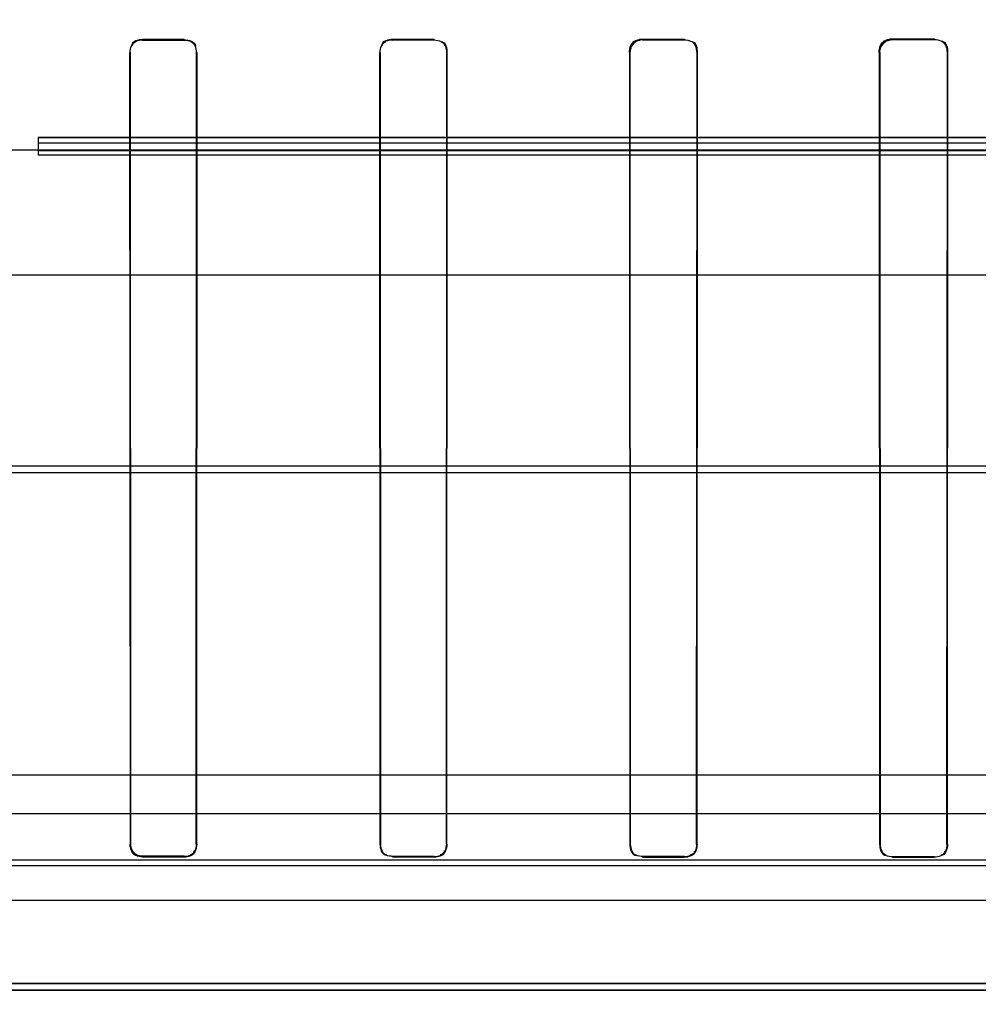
# Model space of a CAD drawing. Header units: millimetres. Extents: x 0 to 297, y 0 to 210.
# Tile 357 of 405: x 240.745 to 240.86, y 158.719 to 158.837. Entities that reach past the tile are written whole.
import ezdxf

# ---------------------------------------------------------------- set-up
doc = ezdxf.new("R2010")
doc.units = ezdxf.units.MM
doc.header["$LTSCALE"] = 16.335
doc.layers.get('0').update_dxf_attribs({"linetype": 'CONTINUOUS'})
for name, color, linetype in [('AXES_REF', 7, 'CONTINUOUS'), ('INTFCLR_1', 7, 'CONTINUOUS'), ('INTFCLR_144815', 7, 'CONTINUOUS'), ('INTFCLR_72935', 7, 'CONTINUOUS')]:
    doc.layers.add(name, color=color, linetype=linetype)

msp = doc.modelspace()

# ---------------------------------------------------------------- linework, layer by layer
at = {"color": 7, "linetype": 'Continuous'}
for radius in [4.8479140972, 4.8475, 4.8164570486]:
    msp.add_circle((241.5069109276, 154.9564782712), radius, dxfattribs=at)
msp.add_arc((241.5069109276, 154.9564782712), 4.8, 278.2771290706, 261.7228709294, dxfattribs=at)
at = {"layer": 'AXES_REF', "color": 7, "linetype": 'Continuous'}
msp.add_arc((241.5069109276, 154.9564782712), 4.91, 113.0826119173, 66.9173880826, dxfattribs=at)
at = {"layer": 'AXES_REF', "color": 9, "linetype": 'Continuous'}
msp.add_arc((241.5069109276, 154.9564782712), 4.4222561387, 94.4118118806, 85.5881881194, dxfattribs=at)
at = {"layer": 'INTFCLR_1', "color": 6, "linetype": 'Continuous'}
for p, q in [((240.7592711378, 158.8347345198), (240.7642711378, 158.8347354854)), ((240.7642711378, 158.8346801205), (240.7592711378, 158.8346792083)), ((240.7892711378, 158.8347451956), (240.7942711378, 158.8347481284)), ((240.7942711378, 158.8346920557), (240.7892711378, 158.8346892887)), ((240.8192711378, 158.8347679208), (240.8242711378, 158.8347729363)), ((240.8242711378, 158.8347154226), (240.8192711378, 158.8347107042)), ((240.8492711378, 158.8348036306), (240.8542711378, 158.8348109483)), ((240.8542711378, 158.8347510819), (240.8492711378, 158.8347442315)), ((240.7577213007, 158.8331826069), (240.7577737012, 158.7381826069)), ((240.7577764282, 158.8331826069), (240.7578260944, 158.7381826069)), ((240.7657175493, 158.7381826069), (240.7657673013, 158.8331826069)), ((240.7657700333, 158.7381826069), (240.7658225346, 158.8331826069)), ((240.7877112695, 158.8331826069), (240.78776418, 158.7381826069)), ((240.787766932, 158.8331826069), (240.7878170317, 158.7381826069)), ((240.7957294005, 158.7381826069), (240.7957797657, 158.8331826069)), ((240.7957825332, 158.7381826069), (240.7958357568, 158.8331826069)), ((240.8176892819, 158.8331826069), (240.8177433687, 158.7381826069)), ((240.8177461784, 158.8331826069), (240.8177972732, 158.7381826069)), ((240.8257521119, 158.7381826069), (240.8258036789, 158.8331826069)), ((240.8258065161, 158.7381826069), (240.8258611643, 158.8331826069)), ((240.8476544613, 158.8331826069), (240.8477105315, 158.7381826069)), ((240.8477134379, 158.8331826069), (240.8477661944, 158.7381826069)), ((240.8557864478, 158.7381826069), (240.8558399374, 158.8331826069)), ((240.8558428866, 158.7381826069), (240.8558998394, 158.8331826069)), ((240.7592711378, 158.7367372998), (240.7642711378, 158.736736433)), ((240.7642711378, 158.7366839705), (240.7592711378, 158.7366848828)), ((240.7892711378, 158.7367277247), (240.7942711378, 158.736725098)), ((240.7942711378, 158.7366720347), (240.7892711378, 158.7366748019)), ((240.8192711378, 158.7367074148), (240.8242711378, 158.7367029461)), ((240.8242711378, 158.7366486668), (240.8192711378, 158.7366533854)), ((240.8492711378, 158.7366757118), (240.8542711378, 158.736669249)), ((240.8542711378, 158.7366130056), (240.8492711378, 158.7366198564)), ((241.0484970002, 158.7206826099), (240.4450452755, 158.7206826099)), ((241.0335168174, 158.721487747), (240.4600254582, 158.721487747))]:
    msp.add_line(p, q, dxfattribs=at)
at = {"layer": 'INTFCLR_1', "color": 9, "linetype": 'Continuous'}
for p, q in [((240.7592711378, 158.8346792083), (240.7592711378, 158.8347345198)), ((240.7642711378, 158.8347354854), (240.7642711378, 158.8346801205)), ((240.7892711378, 158.8346892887), (240.7892711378, 158.8347451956)), ((240.7942711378, 158.8347481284), (240.7942711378, 158.8346920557)), ((240.8192711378, 158.8347107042), (240.8192711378, 158.8347679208)), ((240.8242711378, 158.8347729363), (240.8242711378, 158.8347154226)), ((240.8492711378, 158.8347442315), (240.8492711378, 158.8348036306)), ((240.8542711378, 158.8348109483), (240.8542711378, 158.8347510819)), ((240.7577213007, 158.8331826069), (240.7577764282, 158.8331826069)), ((240.7657673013, 158.8331826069), (240.7658225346, 158.8331826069)), ((240.7877112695, 158.8331826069), (240.787766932, 158.8331826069)), ((240.7957797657, 158.8331826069), (240.7958357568, 158.8331826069)), ((240.8176892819, 158.8331826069), (240.8177461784, 158.8331826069)), ((240.8258036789, 158.8331826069), (240.8258611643, 158.8331826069)), ((240.8476544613, 158.8331826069), (240.8477134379, 158.8331826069)), ((240.8558399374, 158.8331826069), (240.8558998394, 158.8331826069)), ((240.7578260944, 158.7381826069), (240.7577737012, 158.7381826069)), ((240.7657700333, 158.7381826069), (240.7657175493, 158.7381826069)), ((240.7878170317, 158.7381826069), (240.78776418, 158.7381826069)), ((240.7957825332, 158.7381826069), (240.7957294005, 158.7381826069)), ((240.8177972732, 158.7381826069), (240.8177433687, 158.7381826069)), ((240.8258065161, 158.7381826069), (240.8257521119, 158.7381826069)), ((240.8477661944, 158.7381826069), (240.8477105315, 158.7381826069)), ((240.8558428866, 158.7381826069), (240.8557864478, 158.7381826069)), ((240.7592711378, 158.7366848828), (240.7592711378, 158.7367372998)), ((240.7642711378, 158.736736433), (240.7642711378, 158.7366839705)), ((240.7892711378, 158.7366748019), (240.7892711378, 158.7367277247)), ((240.7942711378, 158.736725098), (240.7942711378, 158.7366720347)), ((240.8192711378, 158.7366533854), (240.8192711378, 158.7367074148)), ((240.8242711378, 158.7367029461), (240.8242711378, 158.7366486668)), ((240.8492711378, 158.7366198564), (240.8492711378, 158.7366757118)), ((240.8542711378, 158.736669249), (240.8542711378, 158.7366130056))]:
    msp.add_line(p, q, dxfattribs=at)
at = {"layer": 'INTFCLR_1', "color": 7, "linetype": 'Continuous'}
msp.add_line((240.817862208, 158.8337680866), (240.8177461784, 158.8331826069), dxfattribs=at)
for points in [[(240.8486464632, 158.8346772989), (240.8487132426, 158.8347036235), (240.8487811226, 158.8347269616), (240.8488499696, 158.8347472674), (240.8489198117, 158.8347645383), (240.8489903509, 158.8347786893), (240.8490609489, 158.8347896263), (240.8491312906, 158.834797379), (240.8492013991, 158.8348020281), (240.8492711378, 158.8348036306)], [(240.8492711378, 158.8347442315), (240.8492033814, 158.8347426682), (240.8491356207, 158.8347381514), (240.8490679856, 158.8347306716), (240.8490007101, 158.8347202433), (240.8489338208, 158.8347068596), (240.8488671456, 158.834690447), (240.8488007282, 158.834670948), (240.8487348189, 158.8346483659), (240.848669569, 158.8346226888)], [(240.8176892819, 158.8331826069), (240.8176906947, 158.8332514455), (240.8176950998, 158.8333201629), (240.8177024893, 158.8333886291), (240.8177128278, 158.8334565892), (240.8177261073, 158.833524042), (240.8177424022, 158.8335912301), (240.817761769, 158.8336581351), (240.8177841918, 158.8337244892), (240.8178096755, 158.8337901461)], [(240.7582128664, 158.7371230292), (240.7581469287, 158.7371932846), (240.7580852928, 158.7372680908), (240.7580283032, 158.7373472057), (240.7579761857, 158.737430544), (240.757929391, 158.7375176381), (240.7578884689, 158.7376075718), (240.757853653, 158.7376997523), (240.7578249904, 158.7377939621), (240.7578025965, 158.7378897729), (240.7577865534, 158.7379867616), (240.7577769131, 158.7380845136), (240.7577737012, 158.7381826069)], [(240.7578260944, 158.7381826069), (240.7578292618, 158.7380869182), (240.7578387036, 158.7379920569), (240.7578542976, 158.7378984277), (240.7578758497, 158.7378065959), (240.7579032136, 158.7377167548), (240.7579364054, 158.7376287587), (240.757975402, 158.7375428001), (240.7580199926, 158.737459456), (240.7580699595, 158.7373791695), (240.7581250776, 158.7373023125), (240.7581851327, 158.737229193), (240.7582498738, 158.7371601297)], [(240.7592711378, 158.7366848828), (240.759185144, 158.7366873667), (240.7591027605, 158.7366944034), (240.759024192, 158.7367054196), (240.7589503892, 158.7367196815), (240.7588806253, 158.7367367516), (240.7588125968, 158.7367568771), (240.758745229, 158.7367803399), (240.7586798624, 158.7368066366), (240.7586178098, 158.7368350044), (240.7585593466, 158.7368649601), (240.7585041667, 158.7368963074), (240.758452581, 158.7369285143), (240.7584046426, 158.7369611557), (240.7583601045, 158.7369940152), (240.7583187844, 158.7370268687), (240.7582805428, 158.7370594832), (240.7582452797, 158.7370916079), (240.7582128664, 158.7371230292)], [(240.7582498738, 158.7371601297), (240.7582803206, 158.7371305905), (240.7583134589, 158.7371003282), (240.7583494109, 158.7370695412), (240.7583881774, 158.7370385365), (240.7584299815, 158.7370074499), (240.7584752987, 158.7369762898), (240.758524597, 158.7369451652), (240.7585776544, 158.7369146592), (240.7586338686, 158.7368854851), (240.7586932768, 158.7368579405), (240.7587558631, 158.7368323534), (240.7588208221, 158.7368093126), (240.7588871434, 158.736789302), (240.7589556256, 158.7367722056), (240.759028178, 158.736757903), (240.7591053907, 158.7367468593), (240.7591864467, 158.7367397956), (240.7592711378, 158.7367372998)]]:
    msp.add_lwpolyline(points, dxfattribs=at)
at = {"layer": 'INTFCLR_1', "color": 6, "linetype": 'Continuous'}
for points in [[(240.7592711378, 158.8347345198), (240.7587895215, 158.8347344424), (240.757992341, 158.8345425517), (240.7579929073, 158.8340609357)], [(240.7592711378, 158.8346792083), (240.758805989, 158.8346791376), (240.758036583, 158.8344928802), (240.7580371, 158.8340277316)], [(240.7642711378, 158.8347354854), (240.7647863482, 158.8347356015), (240.7656120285, 158.8344808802), (240.7656114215, 158.8339656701)], [(240.7657673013, 158.8331826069), (240.7657678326, 158.8336597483), (240.765560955, 158.8344404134), (240.7650838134, 158.8344403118)], [(240.7892711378, 158.8347451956), (240.7887853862, 158.834744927), (240.7879822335, 158.8345499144), (240.7879828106, 158.834064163)], [(240.7892711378, 158.8346892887), (240.7888021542, 158.8346890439), (240.7880271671, 158.8344999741), (240.7880276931, 158.8340309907)], [(240.7957797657, 158.8331826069), (240.7957803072, 158.8336627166), (240.7955733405, 158.8344490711), (240.7950932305, 158.8344487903)], [(240.7958357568, 158.8331826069), (240.7958362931, 158.8336312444), (240.7957066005, 158.8343984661), (240.7952579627, 158.8343981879)], [(240.8258036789, 158.8331826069), (240.8258042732, 158.8336966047), (240.8255427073, 158.8345162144), (240.8250287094, 158.834515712)], [(240.8258611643, 158.8331826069), (240.8258617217, 158.833636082), (240.8257335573, 158.8344131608), (240.8252800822, 158.8344126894)], [(240.8558399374, 158.8331826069), (240.855840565, 158.8337048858), (240.8555803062, 158.8345411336), (240.8550580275, 158.8345403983)], [(240.8558998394, 158.8331826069), (240.8559004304, 158.833642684), (240.8557758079, 158.8344338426), (240.855315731, 158.8344331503)], [(240.7642711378, 158.736736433), (240.7647267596, 158.7367363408), (240.7654758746, 158.7369265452), (240.7654758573, 158.737382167)], [(240.7657700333, 158.7381826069), (240.7657700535, 158.7376787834), (240.7655116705, 158.7368772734), (240.7650078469, 158.7368773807)], [(240.78776418, 158.7381826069), (240.7877641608, 158.7377092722), (240.7879594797, 158.736930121), (240.7884328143, 158.736929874)], [(240.7878170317, 158.7381826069), (240.7878170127, 158.7376873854), (240.7880803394, 158.7369054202), (240.7885755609, 158.7369051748)], [(240.7942711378, 158.736725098), (240.7947316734, 158.7367248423), (240.7954880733, 158.7369187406), (240.7954880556, 158.7373792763)], [(240.7957825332, 158.7381826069), (240.7957825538, 158.7376745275), (240.7955216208, 158.7368662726), (240.7950135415, 158.7368665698)], [(240.8177433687, 158.7381826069), (240.817743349, 158.7377053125), (240.8179364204, 158.7369177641), (240.8184137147, 158.7369173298)], [(240.8177972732, 158.7381826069), (240.8177972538, 158.7376864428), (240.8180520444, 158.7368978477), (240.8185482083, 158.73689742)], [(240.8242711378, 158.7367029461), (240.824741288, 158.736702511), (240.8255117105, 158.7369039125), (240.825511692, 158.7373740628)], [(240.8258065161, 158.7381826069), (240.8258065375, 158.7376697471), (240.8255477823, 158.7368509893), (240.8250349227, 158.7368514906)], [(240.8477105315, 158.7381826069), (240.8477105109, 158.7376994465), (240.8478995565, 158.7368990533), (240.8483827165, 158.7368984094)], [(240.8477661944, 158.7381826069), (240.8477661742, 158.7376808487), (240.8480162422, 158.736879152), (240.8485180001, 158.736878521)], [(240.8542711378, 158.736669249), (240.8547561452, 158.736668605), (240.855547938, 158.7368820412), (240.8555479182, 158.737367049)], [(240.8558428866, 158.7381826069), (240.8558429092, 158.7376614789), (240.8555854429, 158.7368261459), (240.8550643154, 158.7368268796)]]:
    msp.add_open_spline(points, degree=3, dxfattribs=at)
at = {"layer": 'INTFCLR_1', "color": 7, "linetype": 'Continuous'}
for points in [[(240.8178096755, 158.8337901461), (240.8180020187, 158.8342548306), (240.8184782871, 158.8347403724), (240.8189812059, 158.8347408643)], [(240.8192711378, 158.8347107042), (240.8187613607, 158.8347102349), (240.8181432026, 158.8344143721), (240.817948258, 158.8339433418)], [(240.8192711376, 158.8347679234), (240.8187760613, 158.8347674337), (240.8179589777, 158.8345649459), (240.8179601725, 158.8340698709)], [(240.8192711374, 158.8347107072), (240.8187935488, 158.8347102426), (240.8180056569, 158.834514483), (240.8180067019, 158.8340368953)], [(240.8476544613, 158.8331826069), (240.8476538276, 158.8336791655), (240.8478803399, 158.8343138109), (240.848338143, 158.8345061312)], [(240.848669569, 158.8346226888), (240.8482182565, 158.8344332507), (240.8477418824, 158.8339734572), (240.8477424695, 158.8334839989)], [(240.8492711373, 158.8348036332), (240.8487608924, 158.8348030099), (240.8479212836, 158.8345880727), (240.8479234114, 158.8340778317)], [(240.8492711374, 158.8347442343), (240.8487796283, 158.8347436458), (240.8479709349, 158.834536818), (240.8479727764, 158.834045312)], [(240.7577737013, 158.7381826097), (240.7577738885, 158.7377111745), (240.7579702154, 158.7369361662), (240.7584416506, 158.7369359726)], [(240.7578260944, 158.7381826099), (240.7578262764, 158.737727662), (240.7580157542, 158.7369797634), (240.7584707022, 158.7369795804)]]:
    msp.add_open_spline(points, degree=3, dxfattribs=at)
at = {"layer": 'INTFCLR_144815', "color": 6, "linetype": 'Continuous'}
for p, q in [((240.7467711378, 158.8229782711), (240.7467711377, 158.8208805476)), ((240.9267355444, 158.822931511), (240.7467711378, 158.8229315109)), ((240.7467711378, 158.8223581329), (240.9344003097, 158.8223581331)), ((240.7467711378, 158.8214332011), (240.9267711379, 158.8214332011)), ((240.9342711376, 158.8208805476), (240.7467711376, 158.8208805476)), ((241.0290402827, 158.7464782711), (240.5010327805, 158.7464782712))]:
    msp.add_line(p, q, dxfattribs=at)
at = {"layer": 'INTFCLR_144815', "color": 9, "linetype": 'Continuous'}
for p, q in [((240.989528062, 158.8229782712), (240.7467711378, 158.8229782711)), ((240.9202157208, 158.8214782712), (240.4485993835, 158.8214782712)), ((241.0685231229, 158.8064782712), (240.4781698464, 158.8064782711)), ((241.1237664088, 158.7835717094), (240.4162435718, 158.7835717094)), ((240.4597281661, 158.7827866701), (241.0905809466, 158.7827866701)), ((240.9767256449, 158.7418272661), (240.5168166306, 158.7418272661)), ((240.8861653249, 158.7362657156), (240.6073768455, 158.7362634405)), ((240.6029079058, 158.7356267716), (240.8906343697, 158.7356267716)), ((240.3541946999, 158.7314782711), (241.1632137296, 158.7314782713))]:
    msp.add_line(p, q, dxfattribs=at)
at = {"layer": 'INTFCLR_72935', "color": 6, "linetype": 'Continuous'}
for p, q in [((240.7642711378, 158.8347354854), (240.7592711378, 158.8347345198)), ((240.7592711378, 158.8346792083), (240.7642711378, 158.8346801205)), ((240.7942711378, 158.8347481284), (240.7892711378, 158.8347451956)), ((240.7892711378, 158.8346892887), (240.7942711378, 158.8346920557)), ((240.8242711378, 158.8347729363), (240.8192711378, 158.8347679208)), ((240.8192711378, 158.8347107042), (240.8242711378, 158.8347154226)), ((240.8542711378, 158.8348109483), (240.8492711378, 158.8348036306)), ((240.8492711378, 158.8347442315), (240.8542711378, 158.8347510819)), ((240.7577213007, 158.8331826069), (240.7577737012, 158.7381826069)), ((240.7578260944, 158.7381826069), (240.7577764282, 158.8331826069)), ((240.7657673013, 158.8331826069), (240.7657175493, 158.7381826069)), ((240.7657700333, 158.7381826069), (240.7658225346, 158.8331826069)), ((240.7877112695, 158.8331826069), (240.78776418, 158.7381826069)), ((240.7878170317, 158.7381826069), (240.787766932, 158.8331826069)), ((240.7957797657, 158.8331826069), (240.7957294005, 158.7381826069)), ((240.7957825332, 158.7381826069), (240.7958357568, 158.8331826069)), ((240.8176892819, 158.8331826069), (240.8177433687, 158.7381826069)), ((240.8177972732, 158.7381826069), (240.8177461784, 158.8331826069)), ((240.8258036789, 158.8331826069), (240.8257521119, 158.7381826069)), ((240.8258065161, 158.7381826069), (240.8258611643, 158.8331826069)), ((240.8476544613, 158.8331826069), (240.8477105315, 158.7381826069)), ((240.8477661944, 158.7381826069), (240.8477134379, 158.8331826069)), ((240.8558399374, 158.8331826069), (240.8557864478, 158.7381826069)), ((240.8558428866, 158.7381826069), (240.8558998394, 158.8331826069)), ((240.7642711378, 158.736736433), (240.7592711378, 158.7367372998)), ((240.7592711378, 158.7366848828), (240.7642711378, 158.7366839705)), ((240.7942711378, 158.736725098), (240.7892711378, 158.7367277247)), ((240.7892711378, 158.7366748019), (240.7942711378, 158.7366720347)), ((240.8242711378, 158.7367029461), (240.8192711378, 158.7367074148)), ((240.8192711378, 158.7366533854), (240.8242711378, 158.7366486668)), ((240.8542711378, 158.736669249), (240.8492711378, 158.7366757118)), ((240.8492711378, 158.7366198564), (240.8542711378, 158.7366130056)), ((240.4450452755, 158.7206826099), (241.0484970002, 158.7206826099)), ((240.4600254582, 158.721487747), (241.0335168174, 158.721487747))]:
    msp.add_line(p, q, dxfattribs=at)
at = {"layer": 'INTFCLR_72935', "color": 9, "linetype": 'Continuous'}
for p, q in [((240.7592711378, 158.8347345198), (240.7592711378, 158.8346792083)), ((240.7642711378, 158.8346801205), (240.7642711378, 158.8347354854)), ((240.7892711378, 158.8347451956), (240.7892711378, 158.8346892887)), ((240.7942711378, 158.8346920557), (240.7942711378, 158.8347481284)), ((240.8192711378, 158.8347679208), (240.8192711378, 158.8347107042)), ((240.8242711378, 158.8347154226), (240.8242711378, 158.8347729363)), ((240.8492711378, 158.8348036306), (240.8492711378, 158.8347442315)), ((240.8542711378, 158.8347510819), (240.8542711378, 158.8348109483)), ((240.7577764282, 158.8331826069), (240.7577213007, 158.8331826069)), ((240.7658225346, 158.8331826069), (240.7657673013, 158.8331826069)), ((240.787766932, 158.8331826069), (240.7877112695, 158.8331826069)), ((240.7958357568, 158.8331826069), (240.7957797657, 158.8331826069)), ((240.8177461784, 158.8331826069), (240.8176892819, 158.8331826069)), ((240.8258611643, 158.8331826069), (240.8258036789, 158.8331826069)), ((240.8477134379, 158.8331826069), (240.8476544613, 158.8331826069)), ((240.8558998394, 158.8331826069), (240.8558399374, 158.8331826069)), ((240.7577737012, 158.7381826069), (240.7578260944, 158.7381826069)), ((240.7657175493, 158.7381826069), (240.7657700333, 158.7381826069)), ((240.78776418, 158.7381826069), (240.7878170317, 158.7381826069)), ((240.7957294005, 158.7381826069), (240.7957825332, 158.7381826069)), ((240.8177433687, 158.7381826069), (240.8177972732, 158.7381826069)), ((240.8257521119, 158.7381826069), (240.8258065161, 158.7381826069)), ((240.8477105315, 158.7381826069), (240.8477661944, 158.7381826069)), ((240.8557864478, 158.7381826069), (240.8558428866, 158.7381826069)), ((240.7592711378, 158.7367372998), (240.7592711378, 158.7366848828)), ((240.7642711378, 158.7366839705), (240.7642711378, 158.7367364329)), ((240.7892711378, 158.7367277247), (240.7892711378, 158.7366748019)), ((240.7942711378, 158.7366720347), (240.7942711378, 158.736725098)), ((240.8192711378, 158.7367074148), (240.8192711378, 158.7366533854)), ((240.8242711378, 158.7366486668), (240.8242711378, 158.7367029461)), ((240.8492711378, 158.7366757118), (240.8492711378, 158.7366198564)), ((240.8542711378, 158.7366130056), (240.8542711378, 158.736669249))]:
    msp.add_line(p, q, dxfattribs=at)
at = {"layer": 'INTFCLR_72935', "color": 7, "linetype": 'Continuous'}
msp.add_line((240.8177461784, 158.8331826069), (240.8178624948, 158.833768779), dxfattribs=at)
for points in [[(240.8492711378, 158.8348036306), (240.8492009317, 158.8348020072), (240.8491306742, 158.8347973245), (240.8490605, 158.8347895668), (240.8489906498, 158.8347787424), (240.8489211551, 158.8347648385), (240.8488518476, 158.8347477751), (240.8487827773, 158.8347274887), (240.8487142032, 158.8347039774), (240.8486462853, 158.8346772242)], [(240.8486696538, 158.8346227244), (240.8487338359, 158.8346480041), (240.8487990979, 158.8346704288), (240.8488653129, 158.8346899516), (240.8489325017, 158.8347065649), (240.8490003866, 158.8347201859), (240.8490683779, 158.8347307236), (240.8491361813, 158.834738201), (240.8492038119, 158.8347426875), (240.8492711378, 158.8347442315)], [(240.8178099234, 158.8337907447), (240.8177848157, 158.8337262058), (240.8177625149, 158.833660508), (240.81774308, 158.8335937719), (240.8177265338, 158.833525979), (240.8177129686, 158.8334573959), (240.8177024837, 158.8333885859), (240.8176950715, 158.8333198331), (240.8176906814, 158.8332511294), (240.8176892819, 158.8331826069)], [(240.7582491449, 158.7371608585), (240.7581856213, 158.7372286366), (240.7581262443, 158.7373007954), (240.758071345, 158.7373771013), (240.7580211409, 158.7374574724), (240.7579760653, 158.7375414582), (240.7579366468, 158.7376281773), (240.75790311, 158.7377170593), (240.7578755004, 158.7378078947), (240.7578539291, 158.7379002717), (240.7578384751, 158.7379937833), (240.7578291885, 158.7380880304), (240.7578260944, 158.7381826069)], [(240.7592711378, 158.7367372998), (240.7591886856, 158.7367396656), (240.7591096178, 158.736746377), (240.7590341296, 158.7367569), (240.7589631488, 158.7367705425), (240.7588959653, 158.7367868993), (240.7588303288, 158.7368062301), (240.7587651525, 158.7368288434), (240.7587017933, 158.7368542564), (240.7586416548, 158.7368816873), (240.7585850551, 158.7369106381), (240.7585316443, 158.7369409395), (240.7584816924, 158.7369720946), (240.7584352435, 158.7370037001), (240.7583920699, 158.737035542), (240.7583519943, 158.7370674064), (240.7583148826, 158.7370990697), (240.7582806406, 158.7371302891), (240.7582491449, 158.7371608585)]]:
    msp.add_lwpolyline(points, dxfattribs=at)
at = {"layer": 'INTFCLR_72935', "color": 6, "linetype": 'Continuous'}
for points in [[(240.7577764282, 158.8331826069), (240.7577759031, 158.8336550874), (240.7579745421, 158.8344313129), (240.758447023, 158.8344313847)], [(240.7592711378, 158.8347345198), (240.7587617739, 158.8347344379), (240.7579410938, 158.8344904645), (240.7579416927, 158.8339811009)], [(240.7642711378, 158.8347354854), (240.7647834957, 158.8347356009), (240.7656070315, 158.8344865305), (240.7656064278, 158.8339741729)], [(240.7642711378, 158.8346801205), (240.7647686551, 158.8346802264), (240.7655653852, 158.8344332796), (240.7655648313, 158.8339357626)], [(240.787766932, 158.8331826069), (240.7877663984, 158.8336584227), (240.7879666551, 158.8344398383), (240.7884424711, 158.8344400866)], [(240.7892711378, 158.8347451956), (240.7887917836, 158.8347449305), (240.7879945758, 158.8345613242), (240.7879951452, 158.8340819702)], [(240.7942711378, 158.8346920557), (240.7947727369, 158.8346923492), (240.795576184, 158.8344434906), (240.7955756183, 158.8339418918)], [(240.7958357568, 158.8331826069), (240.7958362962, 158.8336338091), (240.7957025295, 158.8344038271), (240.7952513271, 158.8344035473)], [(240.8242711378, 158.8347154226), (240.8247838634, 158.8347159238), (240.8256025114, 158.8344567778), (240.8256019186, 158.8339440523)], [(240.8258611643, 158.8331826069), (240.8258617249, 158.8336386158), (240.8257295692, 158.8344184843), (240.8252735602, 158.8344180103)], [(240.8542711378, 158.8347510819), (240.8547992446, 158.8347518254), (240.8556397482, 158.8344799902), (240.8556391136, 158.8339518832)], [(240.8558998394, 158.8331826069), (240.8559004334, 158.8336450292), (240.8557721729, 158.8344388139), (240.8553097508, 158.834438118)], [(240.7592711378, 158.7366848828), (240.7588003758, 158.7366849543), (240.7580257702, 158.7368801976), (240.758025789, 158.7373509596)], [(240.7642711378, 158.7366839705), (240.7647462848, 158.7366838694), (240.7655252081, 158.7368864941), (240.7655251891, 158.7373616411)], [(240.7657175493, 158.7381826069), (240.7657175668, 158.7377237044), (240.7655211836, 158.7369717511), (240.7650622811, 158.736971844)], [(240.78776418, 158.7381826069), (240.7877641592, 158.7376695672), (240.7880366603, 158.7368593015), (240.7885496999, 158.7368590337)], [(240.7892711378, 158.7367277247), (240.7888105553, 158.7367279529), (240.7880554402, 158.7369239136), (240.7880554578, 158.7373844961)], [(240.7942711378, 158.7366720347), (240.7947503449, 158.7366717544), (240.7955359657, 158.7368762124), (240.7955359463, 158.7373554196)], [(240.7957294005, 158.7381826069), (240.7957294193, 158.7376929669), (240.7954788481, 158.7369135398), (240.7949892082, 158.7369138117)], [(240.8177433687, 158.7381826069), (240.8177433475, 158.7376687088), (240.8180065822, 158.7368515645), (240.8185204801, 158.7368510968)], [(240.8192711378, 158.7367074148), (240.818800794, 158.7367078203), (240.818032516, 158.7369129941), (240.8180325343, 158.737383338)], [(240.8242711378, 158.7366486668), (240.824760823, 158.7366481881), (240.8255615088, 158.7368612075), (240.8255614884, 158.7373508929)], [(240.8257521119, 158.7381826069), (240.8257521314, 158.7376874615), (240.8255016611, 158.7368973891), (240.825006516, 158.7368978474)], [(240.8477105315, 158.7381826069), (240.8477105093, 158.7376631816), (240.8479679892, 158.7368324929), (240.848487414, 158.7368318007)], [(240.8492711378, 158.7366757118), (240.8487872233, 158.7366763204), (240.847999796, 158.7368927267), (240.8479998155, 158.7373766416)], [(240.8557864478, 158.7381826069), (240.8557864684, 158.7376795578), (240.8555370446, 158.7368737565), (240.855033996, 158.7368744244)], [(240.8558428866, 158.7381826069), (240.855842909, 158.7376668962), (240.8555961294, 158.7368356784), (240.8550804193, 158.7368364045)]]:
    msp.add_open_spline(points, degree=3, dxfattribs=at)
at = {"layer": 'INTFCLR_72935', "color": 7, "linetype": 'Continuous'}
for points in [[(240.8176892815, 158.8331826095), (240.8176886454, 158.8336829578), (240.8178990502, 158.8345056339), (240.8183993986, 158.8345050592)], [(240.8177461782, 158.8331826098), (240.8177456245, 158.8336647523), (240.8179481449, 158.8344574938), (240.8184302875, 158.8344570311)], [(240.8178624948, 158.833768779), (240.8180478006, 158.8342158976), (240.8185055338, 158.8346837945), (240.8189895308, 158.8346842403)], [(240.8192711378, 158.8347679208), (240.8188114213, 158.8347674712), (240.8182062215, 158.8345907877), (240.8180302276, 158.834166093)], [(240.847654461, 158.8331826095), (240.847653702, 158.8336891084), (240.847859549, 158.8345255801), (240.8483660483, 158.8345251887)], [(240.8486462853, 158.8346772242), (240.8481776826, 158.8344803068), (240.8476836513, 158.8340023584), (240.8476843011, 158.8334940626)], [(240.8477134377, 158.8331826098), (240.8477127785, 158.8336709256), (240.847911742, 158.8344769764), (240.8484000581, 158.8344766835)], [(240.8477134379, 158.8331826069), (240.8477128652, 158.8336610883), (240.8479312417, 158.8342726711), (240.8483724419, 158.834457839)], [(240.7592711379, 158.7367373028), (240.7588160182, 158.7367375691), (240.7580679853, 158.7369274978), (240.7580679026, 158.7373826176)]]:
    msp.add_open_spline(points, degree=3, dxfattribs=at)

doc.saveas('drawing.dxf')
